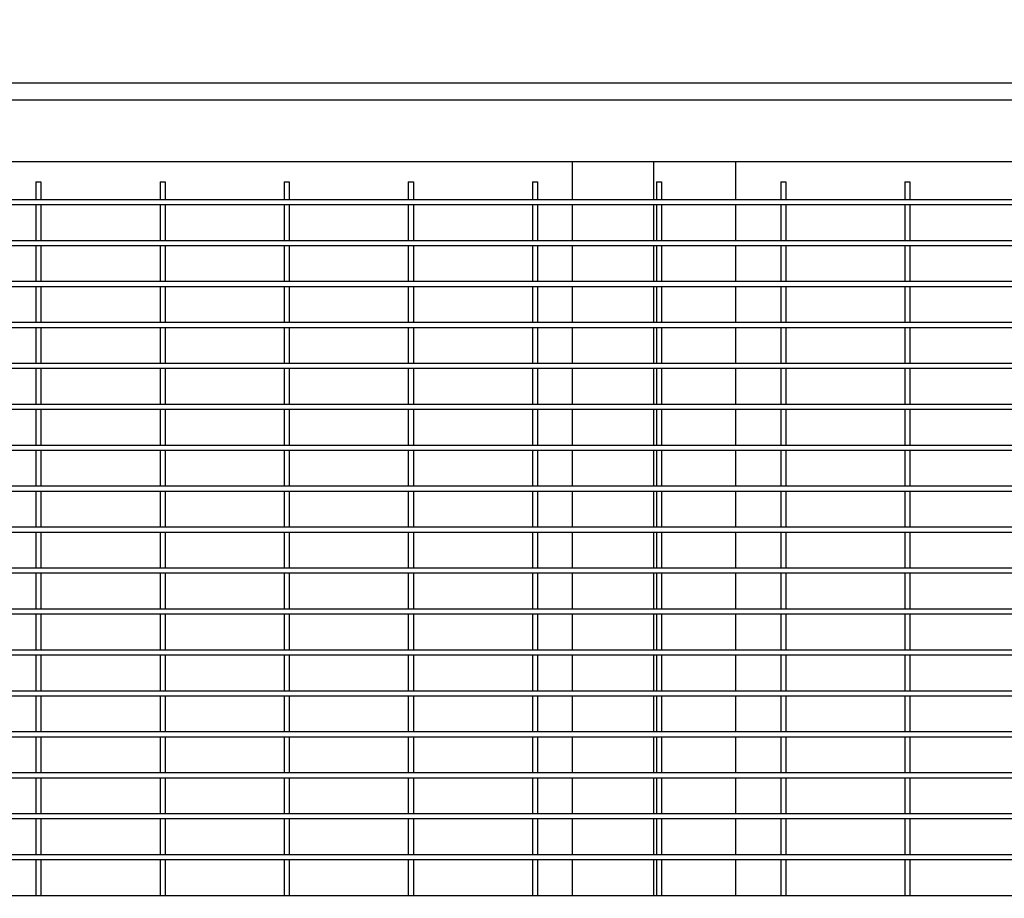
# Model space of a CAD drawing. Header units: inches. Extents: x 24 to 1128, y -94 to 748.
# Tile 542 of 573: x 681 to 705, y 531 to 552. Entities that reach past the tile are written whole.
import ezdxf

# ---------------------------------------------------------------- set-up
doc = ezdxf.new("R2010")
doc.units = ezdxf.units.IN
doc.header["$LTSCALE"] = 32
doc.header["$MEASUREMENT"] = 0
doc.layers.add('Dimension (ANSI)', color=7, linetype='Continuous', lineweight=25)
doc.layers.add('Visible (ANSI)', color=7, linetype='Continuous', lineweight=30)
doc.styles.add('Note Text (ANSI)', font='tahoma.ttf')
doc.dimstyles.new('Architectural (ANSI)', dxfattribs={"dimscale": 32, "dimtxt": 0.125, "dimasz": 0.098425, "dimexe": 0.125, "dimexo": 0.0625, "dimgap": 0.031496, "dimtad": 0, "dimtih": 1, "dimtoh": 1, "dimdec": 4, "dimrnd": 1e-08, "dimzin": 3, "dimdsep": 46, "dimlunit": 4, "dimtxsty": 'Note Text (ANSI)', "dimcen": 0.09, "dimdle": 0.393701, "dimclrd": 256, "dimclre": 256, "dimclrt": 256, "dimadec": 0, "dimazin": 3, "dimtfac": 0.96, "dimtofl": 0, "dimtmove": 0, "dimatfit": 3, "dimfxl": 1, "dimfrac": 2, "dimtolj": 1, "dimtzin": 12, "dimlwd": -1, "dimlwe": -1, "dimarcsym": 0})

# ---------------------------------------------------------------- blocks, each defined once
blk = doc.blocks.new('*D15')
at = {"layer": 'Defpoints', "color": 0, "transparency": 16777216}
for p in [(730.383, 552.029), (472.383, 538.198), (730.383, 454.747)]:
    blk.add_point(p, dxfattribs=at)
at = {"layer": 'Dimension (ANSI)', "transparency": 16777216}
for p, q in [((730.383, 550.029), (730.383, 450.747)), ((472.383, 536.198), (472.383, 450.747)), ((475.533, 454.747), (556.986, 454.747)), ((727.234, 454.747), (572.78, 454.747))]:
    blk.add_line(p, q, dxfattribs=at)
for points in [[(475.533, 455.272), (475.533, 454.222), (472.383, 454.747)], [(727.234, 455.272), (727.234, 454.222), (730.383, 454.747)]]:
    blk.add_solid(points, dxfattribs=at)
at = {"layer": 'Dimension (ANSI)', "transparency": 16777216, "insert": (557.994, 456.83), "char_height": 4, "attachment_point": 1, "style": 'Note Text (ANSI)'}
blk.add_mtext('\\A1;21\'-6"', dxfattribs=at)

msp = doc.modelspace()

# ---------------------------------------------------------------- linework, layer by layer
at = {"layer": 'Visible (ANSI)'}
for p, q in [((640.00339, 550.48892), (728.84339, 550.48892)), ((640.42339, 550.06892), (728.42339, 550.06892)), ((641.92339, 548.56892), (726.92339, 548.56892)), ((694.42339, 548.56892), (694.42339, 547.63142)), ((696.42339, 547.63142), (696.42339, 548.56892)), ((696.42339, 547.63142), (696.42339, 548.56892)), ((698.42339, 547.63142), (698.42339, 548.56892)), ((681.32964, 548.06892), (681.45464, 548.06892)), ((681.32964, 548.06892), (681.32964, 547.63142)), ((681.45464, 548.06892), (681.45464, 547.63142)), ((684.36089, 548.06892), (684.48589, 548.06892)), ((684.36089, 548.06892), (684.36089, 547.63142)), ((684.48589, 548.06892), (684.48589, 547.63142)), ((687.39214, 548.06892), (687.51714, 548.06892)), ((687.39214, 548.06892), (687.39214, 547.63142)), ((687.51714, 548.06892), (687.51714, 547.63142)), ((690.42339, 548.06892), (690.54839, 548.06892)), ((690.42339, 548.06892), (690.42339, 547.63142)), ((690.54839, 548.06892), (690.54839, 547.63142)), ((693.45464, 548.06892), (693.57964, 548.06892)), ((693.45464, 548.06892), (693.45464, 547.63142)), ((693.57964, 548.06892), (693.57964, 547.63142)), ((696.48589, 548.06892), (696.61089, 548.06892)), ((696.48589, 548.06892), (696.48589, 547.63142)), ((696.61089, 548.06892), (696.61089, 547.63142)), ((699.51714, 548.06892), (699.64214, 548.06892)), ((699.51714, 548.06892), (699.51714, 547.63142)), ((699.64214, 548.06892), (699.64214, 547.63142)), ((702.54839, 548.06892), (702.67339, 548.06892)), ((702.54839, 548.06892), (702.54839, 547.63142)), ((702.67339, 548.06892), (702.67339, 547.63142)), ((681.39214, 547.63142), (678.36089, 547.63142)), ((681.39214, 547.50642), (678.36089, 547.50642)), ((681.32964, 547.50642), (681.32964, 546.63142)), ((684.42339, 547.63142), (681.39214, 547.63142)), ((684.42339, 547.50642), (681.39214, 547.50642)), ((681.45464, 547.50642), (681.45464, 546.63142)), ((684.36089, 547.50642), (684.36089, 546.63142)), ((687.45464, 547.63142), (684.42339, 547.63142)), ((687.45464, 547.50642), (684.42339, 547.50642)), ((684.48589, 547.50642), (684.48589, 546.63142)), ((687.39214, 547.50642), (687.39214, 546.63142)), ((690.48589, 547.63142), (687.45464, 547.63142)), ((690.48589, 547.50642), (687.45464, 547.50642)), ((687.51714, 547.50642), (687.51714, 546.63142)), ((690.42339, 547.50642), (690.42339, 546.63142)), ((693.51714, 547.63142), (690.48589, 547.63142)), ((693.51714, 547.50642), (690.48589, 547.50642)), ((690.54839, 547.50642), (690.54839, 546.63142)), ((693.45464, 547.50642), (693.45464, 546.63142)), ((696.54839, 547.63142), (693.51714, 547.63142)), ((696.54839, 547.50642), (693.51714, 547.50642)), ((693.57964, 547.50642), (693.57964, 546.63142)), ((694.42339, 547.50642), (694.42339, 546.63142)), ((696.42339, 546.63142), (696.42339, 547.50642)), ((696.42339, 546.63142), (696.42339, 547.50642)), ((696.48589, 547.50642), (696.48589, 546.63142)), ((699.57964, 547.63142), (696.54839, 547.63142)), ((699.57964, 547.50642), (696.54839, 547.50642)), ((696.61089, 547.50642), (696.61089, 546.63142)), ((698.42339, 546.63142), (698.42339, 547.50642)), ((699.51714, 547.50642), (699.51714, 546.63142)), ((702.61089, 547.63142), (699.57964, 547.63142)), ((702.61089, 547.50642), (699.57964, 547.50642)), ((699.64214, 547.50642), (699.64214, 546.63142)), ((702.54839, 547.50642), (702.54839, 546.63142)), ((705.64214, 547.63142), (702.61089, 547.63142)), ((705.64214, 547.50642), (702.61089, 547.50642)), ((702.67339, 547.50642), (702.67339, 546.63142)), ((681.39214, 546.63142), (678.36089, 546.63142)), ((684.42339, 546.63142), (681.39214, 546.63142)), ((687.45464, 546.63142), (684.42339, 546.63142)), ((690.48589, 546.63142), (687.45464, 546.63142)), ((693.51714, 546.63142), (690.48589, 546.63142)), ((696.54839, 546.63142), (693.51714, 546.63142)), ((699.57964, 546.63142), (696.54839, 546.63142)), ((702.61089, 546.63142), (699.57964, 546.63142)), ((705.64214, 546.63142), (702.61089, 546.63142)), ((681.39214, 546.50642), (678.36089, 546.50642)), ((681.32964, 546.50642), (681.32964, 545.63142)), ((684.42339, 546.50642), (681.39214, 546.50642)), ((681.45464, 546.50642), (681.45464, 545.63142)), ((684.36089, 546.50642), (684.36089, 545.63142)), ((687.45464, 546.50642), (684.42339, 546.50642)), ((684.48589, 546.50642), (684.48589, 545.63142)), ((687.39214, 546.50642), (687.39214, 545.63142)), ((690.48589, 546.50642), (687.45464, 546.50642)), ((687.51714, 546.50642), (687.51714, 545.63142)), ((690.42339, 546.50642), (690.42339, 545.63142)), ((693.51714, 546.50642), (690.48589, 546.50642)), ((690.54839, 546.50642), (690.54839, 545.63142)), ((693.45464, 546.50642), (693.45464, 545.63142)), ((696.54839, 546.50642), (693.51714, 546.50642)), ((693.57964, 546.50642), (693.57964, 545.63142)), ((694.42339, 546.50642), (694.42339, 545.63142)), ((696.42339, 545.63142), (696.42339, 546.50642)), ((696.42339, 545.63142), (696.42339, 546.50642)), ((696.48589, 546.50642), (696.48589, 545.63142)), ((699.57964, 546.50642), (696.54839, 546.50642)), ((696.61089, 546.50642), (696.61089, 545.63142)), ((698.42339, 545.63142), (698.42339, 546.50642)), ((699.51714, 546.50642), (699.51714, 545.63142)), ((702.61089, 546.50642), (699.57964, 546.50642)), ((699.64214, 546.50642), (699.64214, 545.63142)), ((702.54839, 546.50642), (702.54839, 545.63142)), ((705.64214, 546.50642), (702.61089, 546.50642)), ((702.67339, 546.50642), (702.67339, 545.63142)), ((681.39214, 545.63142), (678.36089, 545.63142)), ((684.42339, 545.63142), (681.39214, 545.63142)), ((687.45464, 545.63142), (684.42339, 545.63142)), ((690.48589, 545.63142), (687.45464, 545.63142)), ((693.51714, 545.63142), (690.48589, 545.63142)), ((696.54839, 545.63142), (693.51714, 545.63142)), ((699.57964, 545.63142), (696.54839, 545.63142)), ((702.61089, 545.63142), (699.57964, 545.63142)), ((705.64214, 545.63142), (702.61089, 545.63142)), ((681.39214, 545.50642), (678.36089, 545.50642)), ((681.32964, 545.50642), (681.32964, 544.63142)), ((684.42339, 545.50642), (681.39214, 545.50642)), ((681.45464, 545.50642), (681.45464, 544.63142)), ((684.36089, 545.50642), (684.36089, 544.63142)), ((687.45464, 545.50642), (684.42339, 545.50642)), ((684.48589, 545.50642), (684.48589, 544.63142)), ((687.39214, 545.50642), (687.39214, 544.63142)), ((690.48589, 545.50642), (687.45464, 545.50642)), ((687.51714, 545.50642), (687.51714, 544.63142)), ((690.42339, 545.50642), (690.42339, 544.63142)), ((693.51714, 545.50642), (690.48589, 545.50642)), ((690.54839, 545.50642), (690.54839, 544.63142)), ((693.45464, 545.50642), (693.45464, 544.63142)), ((696.54839, 545.50642), (693.51714, 545.50642)), ((693.57964, 545.50642), (693.57964, 544.63142)), ((694.42339, 545.50642), (694.42339, 544.63142)), ((696.42339, 544.63142), (696.42339, 545.50642)), ((696.42339, 544.63142), (696.42339, 545.50642)), ((696.48589, 545.50642), (696.48589, 544.63142)), ((699.57964, 545.50642), (696.54839, 545.50642)), ((696.61089, 545.50642), (696.61089, 544.63142)), ((698.42339, 544.63142), (698.42339, 545.50642)), ((699.51714, 545.50642), (699.51714, 544.63142)), ((702.61089, 545.50642), (699.57964, 545.50642)), ((699.64214, 545.50642), (699.64214, 544.63142)), ((702.54839, 545.50642), (702.54839, 544.63142)), ((705.64214, 545.50642), (702.61089, 545.50642)), ((702.67339, 545.50642), (702.67339, 544.63142)), ((681.39214, 544.63142), (678.36089, 544.63142)), ((684.42339, 544.63142), (681.39214, 544.63142)), ((687.45464, 544.63142), (684.42339, 544.63142)), ((690.48589, 544.63142), (687.45464, 544.63142)), ((693.51714, 544.63142), (690.48589, 544.63142)), ((696.54839, 544.63142), (693.51714, 544.63142)), ((699.57964, 544.63142), (696.54839, 544.63142)), ((702.61089, 544.63142), (699.57964, 544.63142)), ((705.64214, 544.63142), (702.61089, 544.63142)), ((681.39214, 544.50642), (678.36089, 544.50642)), ((681.32964, 544.50642), (681.32964, 543.63142)), ((684.42339, 544.50642), (681.39214, 544.50642)), ((681.45464, 544.50642), (681.45464, 543.63142)), ((684.36089, 544.50642), (684.36089, 543.63142)), ((687.45464, 544.50642), (684.42339, 544.50642)), ((684.48589, 544.50642), (684.48589, 543.63142)), ((687.39214, 544.50642), (687.39214, 543.63142)), ((690.48589, 544.50642), (687.45464, 544.50642)), ((687.51714, 544.50642), (687.51714, 543.63142)), ((690.42339, 544.50642), (690.42339, 543.63142)), ((693.51714, 544.50642), (690.48589, 544.50642)), ((690.54839, 544.50642), (690.54839, 543.63142)), ((693.45464, 544.50642), (693.45464, 543.63142)), ((696.54839, 544.50642), (693.51714, 544.50642)), ((693.57964, 544.50642), (693.57964, 543.63142)), ((694.42339, 544.50642), (694.42339, 543.63142)), ((696.42339, 543.63142), (696.42339, 544.50642)), ((696.42339, 543.63142), (696.42339, 544.50642)), ((696.48589, 544.50642), (696.48589, 543.63142)), ((699.57964, 544.50642), (696.54839, 544.50642)), ((696.61089, 544.50642), (696.61089, 543.63142)), ((698.42339, 543.63142), (698.42339, 544.50642)), ((699.51714, 544.50642), (699.51714, 543.63142)), ((702.61089, 544.50642), (699.57964, 544.50642)), ((699.64214, 544.50642), (699.64214, 543.63142)), ((702.54839, 544.50642), (702.54839, 543.63142)), ((705.64214, 544.50642), (702.61089, 544.50642)), ((702.67339, 544.50642), (702.67339, 543.63142)), ((681.39214, 543.63142), (678.36089, 543.63142)), ((684.42339, 543.63142), (681.39214, 543.63142)), ((687.45464, 543.63142), (684.42339, 543.63142)), ((690.48589, 543.63142), (687.45464, 543.63142)), ((693.51714, 543.63142), (690.48589, 543.63142)), ((696.54839, 543.63142), (693.51714, 543.63142)), ((699.57964, 543.63142), (696.54839, 543.63142)), ((702.61089, 543.63142), (699.57964, 543.63142)), ((705.64214, 543.63142), (702.61089, 543.63142)), ((681.39214, 543.50642), (678.36089, 543.50642)), ((681.32964, 543.50642), (681.32964, 542.63142)), ((684.42339, 543.50642), (681.39214, 543.50642)), ((681.45464, 543.50642), (681.45464, 542.63142)), ((684.36089, 543.50642), (684.36089, 542.63142)), ((687.45464, 543.50642), (684.42339, 543.50642)), ((684.48589, 543.50642), (684.48589, 542.63142)), ((687.39214, 543.50642), (687.39214, 542.63142)), ((690.48589, 543.50642), (687.45464, 543.50642)), ((687.51714, 543.50642), (687.51714, 542.63142)), ((690.42339, 543.50642), (690.42339, 542.63142)), ((693.51714, 543.50642), (690.48589, 543.50642)), ((690.54839, 543.50642), (690.54839, 542.63142)), ((693.45464, 543.50642), (693.45464, 542.63142)), ((696.54839, 543.50642), (693.51714, 543.50642)), ((693.57964, 543.50642), (693.57964, 542.63142)), ((694.42339, 543.50642), (694.42339, 542.63142)), ((696.42339, 542.63142), (696.42339, 543.50642)), ((696.42339, 542.63142), (696.42339, 543.50642)), ((696.48589, 543.50642), (696.48589, 542.63142)), ((699.57964, 543.50642), (696.54839, 543.50642)), ((696.61089, 543.50642), (696.61089, 542.63142)), ((698.42339, 542.63142), (698.42339, 543.50642)), ((699.51714, 543.50642), (699.51714, 542.63142)), ((702.61089, 543.50642), (699.57964, 543.50642)), ((699.64214, 543.50642), (699.64214, 542.63142)), ((702.54839, 543.50642), (702.54839, 542.63142)), ((705.64214, 543.50642), (702.61089, 543.50642)), ((702.67339, 543.50642), (702.67339, 542.63142)), ((681.39214, 542.63142), (678.36089, 542.63142)), ((681.39214, 542.50642), (678.36089, 542.50642)), ((681.32964, 542.50642), (681.32964, 541.63142)), ((684.42339, 542.63142), (681.39214, 542.63142)), ((684.42339, 542.50642), (681.39214, 542.50642)), ((681.45464, 542.50642), (681.45464, 541.63142)), ((684.36089, 542.50642), (684.36089, 541.63142)), ((687.45464, 542.63142), (684.42339, 542.63142)), ((687.45464, 542.50642), (684.42339, 542.50642)), ((684.48589, 542.50642), (684.48589, 541.63142)), ((687.39214, 542.50642), (687.39214, 541.63142)), ((690.48589, 542.63142), (687.45464, 542.63142)), ((690.48589, 542.50642), (687.45464, 542.50642)), ((687.51714, 542.50642), (687.51714, 541.63142)), ((690.42339, 542.50642), (690.42339, 541.63142)), ((693.51714, 542.63142), (690.48589, 542.63142)), ((693.51714, 542.50642), (690.48589, 542.50642)), ((690.54839, 542.50642), (690.54839, 541.63142)), ((693.45464, 542.50642), (693.45464, 541.63142)), ((696.54839, 542.63142), (693.51714, 542.63142)), ((696.54839, 542.50642), (693.51714, 542.50642)), ((693.57964, 542.50642), (693.57964, 541.63142)), ((694.42339, 542.50642), (694.42339, 541.63142)), ((696.42339, 541.63142), (696.42339, 542.50642)), ((696.42339, 541.63142), (696.42339, 542.50642)), ((696.48589, 542.50642), (696.48589, 541.63142)), ((699.57964, 542.63142), (696.54839, 542.63142)), ((699.57964, 542.50642), (696.54839, 542.50642)), ((696.61089, 542.50642), (696.61089, 541.63142)), ((698.42339, 541.63142), (698.42339, 542.50642)), ((699.51714, 542.50642), (699.51714, 541.63142)), ((702.61089, 542.63142), (699.57964, 542.63142)), ((702.61089, 542.50642), (699.57964, 542.50642)), ((699.64214, 542.50642), (699.64214, 541.63142)), ((702.54839, 542.50642), (702.54839, 541.63142)), ((705.64214, 542.63142), (702.61089, 542.63142)), ((705.64214, 542.50642), (702.61089, 542.50642)), ((702.67339, 542.50642), (702.67339, 541.63142)), ((681.39214, 541.63142), (678.36089, 541.63142)), ((681.39214, 541.50642), (678.36089, 541.50642)), ((681.32964, 541.50642), (681.32964, 540.63142)), ((684.42339, 541.63142), (681.39214, 541.63142)), ((684.42339, 541.50642), (681.39214, 541.50642)), ((681.45464, 541.50642), (681.45464, 540.63142)), ((684.36089, 541.50642), (684.36089, 540.63142)), ((687.45464, 541.63142), (684.42339, 541.63142)), ((687.45464, 541.50642), (684.42339, 541.50642)), ((684.48589, 541.50642), (684.48589, 540.63142)), ((687.39214, 541.50642), (687.39214, 540.63142)), ((690.48589, 541.63142), (687.45464, 541.63142)), ((690.48589, 541.50642), (687.45464, 541.50642)), ((687.51714, 541.50642), (687.51714, 540.63142)), ((690.42339, 541.50642), (690.42339, 540.63142)), ((693.51714, 541.63142), (690.48589, 541.63142)), ((693.51714, 541.50642), (690.48589, 541.50642)), ((690.54839, 541.50642), (690.54839, 540.63142)), ((693.45464, 541.50642), (693.45464, 540.63142)), ((696.54839, 541.63142), (693.51714, 541.63142)), ((696.54839, 541.50642), (693.51714, 541.50642)), ((693.57964, 541.50642), (693.57964, 540.63142)), ((694.42339, 541.50642), (694.42339, 540.63142)), ((696.42339, 540.63142), (696.42339, 541.50642)), ((696.42339, 540.63142), (696.42339, 541.50642)), ((696.48589, 541.50642), (696.48589, 540.63142)), ((699.57964, 541.63142), (696.54839, 541.63142)), ((699.57964, 541.50642), (696.54839, 541.50642)), ((696.61089, 541.50642), (696.61089, 540.63142)), ((698.42339, 540.63142), (698.42339, 541.50642)), ((699.51714, 541.50642), (699.51714, 540.63142)), ((702.61089, 541.63142), (699.57964, 541.63142)), ((702.61089, 541.50642), (699.57964, 541.50642)), ((699.64214, 541.50642), (699.64214, 540.63142)), ((702.54839, 541.50642), (702.54839, 540.63142)), ((705.64214, 541.63142), (702.61089, 541.63142)), ((705.64214, 541.50642), (702.61089, 541.50642)), ((702.67339, 541.50642), (702.67339, 540.63142)), ((681.39214, 540.63142), (678.36089, 540.63142)), ((681.39214, 540.50642), (678.36089, 540.50642)), ((681.32964, 540.50642), (681.32964, 539.63142)), ((684.42339, 540.63142), (681.39214, 540.63142)), ((684.42339, 540.50642), (681.39214, 540.50642)), ((681.45464, 540.50642), (681.45464, 539.63142)), ((684.36089, 540.50642), (684.36089, 539.63142)), ((687.45464, 540.63142), (684.42339, 540.63142)), ((687.45464, 540.50642), (684.42339, 540.50642)), ((684.48589, 540.50642), (684.48589, 539.63142)), ((687.39214, 540.50642), (687.39214, 539.63142)), ((690.48589, 540.63142), (687.45464, 540.63142)), ((690.48589, 540.50642), (687.45464, 540.50642)), ((687.51714, 540.50642), (687.51714, 539.63142)), ((690.42339, 540.50642), (690.42339, 539.63142)), ((693.51714, 540.63142), (690.48589, 540.63142)), ((693.51714, 540.50642), (690.48589, 540.50642)), ((690.54839, 540.50642), (690.54839, 539.63142)), ((693.45464, 540.50642), (693.45464, 539.63142)), ((696.54839, 540.63142), (693.51714, 540.63142)), ((696.54839, 540.50642), (693.51714, 540.50642)), ((693.57964, 540.50642), (693.57964, 539.63142)), ((694.42339, 540.50642), (694.42339, 539.63142)), ((696.42339, 539.63142), (696.42339, 540.50642)), ((696.42339, 539.63142), (696.42339, 540.50642)), ((696.48589, 540.50642), (696.48589, 539.63142)), ((699.57964, 540.63142), (696.54839, 540.63142)), ((699.57964, 540.50642), (696.54839, 540.50642)), ((696.61089, 540.50642), (696.61089, 539.63142)), ((698.42339, 539.63142), (698.42339, 540.50642)), ((699.51714, 540.50642), (699.51714, 539.63142)), ((702.61089, 540.63142), (699.57964, 540.63142)), ((702.61089, 540.50642), (699.57964, 540.50642)), ((699.64214, 540.50642), (699.64214, 539.63142)), ((702.54839, 540.50642), (702.54839, 539.63142)), ((705.64214, 540.63142), (702.61089, 540.63142)), ((705.64214, 540.50642), (702.61089, 540.50642)), ((702.67339, 540.50642), (702.67339, 539.63142)), ((681.39214, 539.63142), (678.36089, 539.63142)), ((684.42339, 539.63142), (681.39214, 539.63142)), ((687.45464, 539.63142), (684.42339, 539.63142)), ((690.48589, 539.63142), (687.45464, 539.63142)), ((693.51714, 539.63142), (690.48589, 539.63142)), ((696.54839, 539.63142), (693.51714, 539.63142)), ((699.57964, 539.63142), (696.54839, 539.63142)), ((702.61089, 539.63142), (699.57964, 539.63142)), ((705.64214, 539.63142), (702.61089, 539.63142)), ((681.39214, 539.50642), (678.36089, 539.50642)), ((681.32964, 539.50642), (681.32964, 538.63142)), ((684.42339, 539.50642), (681.39214, 539.50642)), ((681.45464, 539.50642), (681.45464, 538.63142)), ((684.36089, 539.50642), (684.36089, 538.63142)), ((687.45464, 539.50642), (684.42339, 539.50642)), ((684.48589, 539.50642), (684.48589, 538.63142)), ((687.39214, 539.50642), (687.39214, 538.63142)), ((690.48589, 539.50642), (687.45464, 539.50642)), ((687.51714, 539.50642), (687.51714, 538.63142)), ((690.42339, 539.50642), (690.42339, 538.63142)), ((693.51714, 539.50642), (690.48589, 539.50642)), ((690.54839, 539.50642), (690.54839, 538.63142)), ((693.45464, 539.50642), (693.45464, 538.63142)), ((696.54839, 539.50642), (693.51714, 539.50642)), ((693.57964, 539.50642), (693.57964, 538.63142)), ((694.42339, 539.50642), (694.42339, 538.63142)), ((696.42339, 538.63142), (696.42339, 539.50642)), ((696.42339, 538.63142), (696.42339, 539.50642)), ((696.48589, 539.50642), (696.48589, 538.63142)), ((699.57964, 539.50642), (696.54839, 539.50642)), ((696.61089, 539.50642), (696.61089, 538.63142)), ((698.42339, 538.63142), (698.42339, 539.50642)), ((699.51714, 539.50642), (699.51714, 538.63142)), ((702.61089, 539.50642), (699.57964, 539.50642)), ((699.64214, 539.50642), (699.64214, 538.63142)), ((702.54839, 539.50642), (702.54839, 538.63142)), ((705.64214, 539.50642), (702.61089, 539.50642)), ((702.67339, 539.50642), (702.67339, 538.63142)), ((681.39214, 538.63142), (678.36089, 538.63142)), ((684.42339, 538.63142), (681.39214, 538.63142)), ((687.45464, 538.63142), (684.42339, 538.63142)), ((690.48589, 538.63142), (687.45464, 538.63142)), ((693.51714, 538.63142), (690.48589, 538.63142)), ((696.54839, 538.63142), (693.51714, 538.63142)), ((699.57964, 538.63142), (696.54839, 538.63142)), ((702.61089, 538.63142), (699.57964, 538.63142)), ((705.64214, 538.63142), (702.61089, 538.63142)), ((681.39214, 538.50642), (678.36089, 538.50642)), ((681.32964, 538.50642), (681.32964, 537.63142)), ((684.42339, 538.50642), (681.39214, 538.50642)), ((681.45464, 538.50642), (681.45464, 537.63142)), ((684.36089, 538.50642), (684.36089, 537.63142)), ((687.45464, 538.50642), (684.42339, 538.50642)), ((684.48589, 538.50642), (684.48589, 537.63142)), ((687.39214, 538.50642), (687.39214, 537.63142)), ((690.48589, 538.50642), (687.45464, 538.50642)), ((687.51714, 538.50642), (687.51714, 537.63142)), ((690.42339, 538.50642), (690.42339, 537.63142)), ((693.51714, 538.50642), (690.48589, 538.50642)), ((690.54839, 538.50642), (690.54839, 537.63142)), ((693.45464, 538.50642), (693.45464, 537.63142)), ((696.54839, 538.50642), (693.51714, 538.50642)), ((693.57964, 538.50642), (693.57964, 537.63142)), ((694.42339, 538.50642), (694.42339, 537.63142)), ((696.42339, 537.63142), (696.42339, 538.50642)), ((696.42339, 537.63142), (696.42339, 538.50642)), ((696.48589, 538.50642), (696.48589, 537.63142)), ((699.57964, 538.50642), (696.54839, 538.50642)), ((696.61089, 538.50642), (696.61089, 537.63142)), ((698.42339, 537.63142), (698.42339, 538.50642)), ((699.51714, 538.50642), (699.51714, 537.63142)), ((702.61089, 538.50642), (699.57964, 538.50642)), ((699.64214, 538.50642), (699.64214, 537.63142)), ((702.54839, 538.50642), (702.54839, 537.63142)), ((705.64214, 538.50642), (702.61089, 538.50642)), ((702.67339, 538.50642), (702.67339, 537.63142)), ((681.39214, 537.63142), (678.36089, 537.63142)), ((684.42339, 537.63142), (681.39214, 537.63142)), ((687.45464, 537.63142), (684.42339, 537.63142)), ((690.48589, 537.63142), (687.45464, 537.63142)), ((693.51714, 537.63142), (690.48589, 537.63142)), ((696.54839, 537.63142), (693.51714, 537.63142)), ((699.57964, 537.63142), (696.54839, 537.63142)), ((702.61089, 537.63142), (699.57964, 537.63142)), ((705.64214, 537.63142), (702.61089, 537.63142)), ((681.39214, 537.50642), (678.36089, 537.50642)), ((681.32964, 537.50642), (681.32964, 536.63142)), ((684.42339, 537.50642), (681.39214, 537.50642)), ((681.45464, 537.50642), (681.45464, 536.63142)), ((684.36089, 537.50642), (684.36089, 536.63142)), ((687.45464, 537.50642), (684.42339, 537.50642)), ((684.48589, 537.50642), (684.48589, 536.63142)), ((687.39214, 537.50642), (687.39214, 536.63142)), ((690.48589, 537.50642), (687.45464, 537.50642)), ((687.51714, 537.50642), (687.51714, 536.63142)), ((690.42339, 537.50642), (690.42339, 536.63142)), ((693.51714, 537.50642), (690.48589, 537.50642)), ((690.54839, 537.50642), (690.54839, 536.63142)), ((693.45464, 537.50642), (693.45464, 536.63142)), ((696.54839, 537.50642), (693.51714, 537.50642)), ((693.57964, 537.50642), (693.57964, 536.63142)), ((694.42339, 537.50642), (694.42339, 536.63142)), ((696.42339, 536.63142), (696.42339, 537.50642)), ((696.42339, 536.63142), (696.42339, 537.50642)), ((696.48589, 537.50642), (696.48589, 536.63142)), ((699.57964, 537.50642), (696.54839, 537.50642)), ((696.61089, 537.50642), (696.61089, 536.63142)), ((698.42339, 536.63142), (698.42339, 537.50642)), ((699.51714, 537.50642), (699.51714, 536.63142)), ((702.61089, 537.50642), (699.57964, 537.50642)), ((699.64214, 537.50642), (699.64214, 536.63142)), ((702.54839, 537.50642), (702.54839, 536.63142)), ((705.64214, 537.50642), (702.61089, 537.50642)), ((702.67339, 537.50642), (702.67339, 536.63142)), ((681.39214, 536.63142), (678.36089, 536.63142)), ((681.39214, 536.50642), (678.36089, 536.50642)), ((681.32964, 536.50642), (681.32964, 535.63142)), ((684.42339, 536.63142), (681.39214, 536.63142)), ((684.42339, 536.50642), (681.39214, 536.50642)), ((681.45464, 536.50642), (681.45464, 535.63142)), ((684.36089, 536.50642), (684.36089, 535.63142)), ((687.45464, 536.63142), (684.42339, 536.63142)), ((687.45464, 536.50642), (684.42339, 536.50642)), ((684.48589, 536.50642), (684.48589, 535.63142)), ((687.39214, 536.50642), (687.39214, 535.63142)), ((690.48589, 536.63142), (687.45464, 536.63142)), ((690.48589, 536.50642), (687.45464, 536.50642)), ((687.51714, 536.50642), (687.51714, 535.63142)), ((690.42339, 536.50642), (690.42339, 535.63142)), ((693.51714, 536.63142), (690.48589, 536.63142)), ((693.51714, 536.50642), (690.48589, 536.50642)), ((690.54839, 536.50642), (690.54839, 535.63142)), ((693.45464, 536.50642), (693.45464, 535.63142)), ((696.54839, 536.63142), (693.51714, 536.63142)), ((696.54839, 536.50642), (693.51714, 536.50642)), ((693.57964, 536.50642), (693.57964, 535.63142)), ((694.42339, 536.50642), (694.42339, 535.63142)), ((696.42339, 535.63142), (696.42339, 536.50642)), ((696.42339, 535.63142), (696.42339, 536.50642)), ((696.48589, 536.50642), (696.48589, 535.63142)), ((699.57964, 536.63142), (696.54839, 536.63142)), ((699.57964, 536.50642), (696.54839, 536.50642)), ((696.61089, 536.50642), (696.61089, 535.63142)), ((698.42339, 535.63142), (698.42339, 536.50642)), ((699.51714, 536.50642), (699.51714, 535.63142)), ((702.61089, 536.63142), (699.57964, 536.63142)), ((702.61089, 536.50642), (699.57964, 536.50642)), ((699.64214, 536.50642), (699.64214, 535.63142)), ((702.54839, 536.50642), (702.54839, 535.63142)), ((705.64214, 536.63142), (702.61089, 536.63142)), ((705.64214, 536.50642), (702.61089, 536.50642)), ((702.67339, 536.50642), (702.67339, 535.63142)), ((681.39214, 535.63142), (678.36089, 535.63142)), ((681.39214, 535.50642), (678.36089, 535.50642)), ((681.32964, 535.50642), (681.32964, 534.63142)), ((684.42339, 535.63142), (681.39214, 535.63142)), ((684.42339, 535.50642), (681.39214, 535.50642)), ((681.45464, 535.50642), (681.45464, 534.63142)), ((684.36089, 535.50642), (684.36089, 534.63142)), ((687.45464, 535.63142), (684.42339, 535.63142)), ((687.45464, 535.50642), (684.42339, 535.50642)), ((684.48589, 535.50642), (684.48589, 534.63142)), ((687.39214, 535.50642), (687.39214, 534.63142)), ((690.48589, 535.63142), (687.45464, 535.63142)), ((690.48589, 535.50642), (687.45464, 535.50642)), ((687.51714, 535.50642), (687.51714, 534.63142)), ((690.42339, 535.50642), (690.42339, 534.63142)), ((693.51714, 535.63142), (690.48589, 535.63142)), ((693.51714, 535.50642), (690.48589, 535.50642)), ((690.54839, 535.50642), (690.54839, 534.63142)), ((693.45464, 535.50642), (693.45464, 534.63142)), ((696.54839, 535.63142), (693.51714, 535.63142)), ((696.54839, 535.50642), (693.51714, 535.50642)), ((693.57964, 535.50642), (693.57964, 534.63142)), ((694.42339, 535.50642), (694.42339, 534.63142)), ((696.42339, 534.63142), (696.42339, 535.50642)), ((696.42339, 534.63142), (696.42339, 535.50642)), ((696.48589, 535.50642), (696.48589, 534.63142)), ((699.57964, 535.63142), (696.54839, 535.63142)), ((699.57964, 535.50642), (696.54839, 535.50642)), ((696.61089, 535.50642), (696.61089, 534.63142)), ((698.42339, 534.63142), (698.42339, 535.50642)), ((699.51714, 535.50642), (699.51714, 534.63142)), ((702.61089, 535.63142), (699.57964, 535.63142)), ((702.61089, 535.50642), (699.57964, 535.50642)), ((699.64214, 535.50642), (699.64214, 534.63142)), ((702.54839, 535.50642), (702.54839, 534.63142)), ((705.64214, 535.63142), (702.61089, 535.63142)), ((705.64214, 535.50642), (702.61089, 535.50642)), ((702.67339, 535.50642), (702.67339, 534.63142)), ((681.39214, 534.63142), (678.36089, 534.63142)), ((681.39214, 534.50642), (678.36089, 534.50642)), ((681.32964, 534.50642), (681.32964, 533.63142)), ((684.42339, 534.63142), (681.39214, 534.63142)), ((684.42339, 534.50642), (681.39214, 534.50642)), ((681.45464, 534.50642), (681.45464, 533.63142)), ((684.36089, 534.50642), (684.36089, 533.63142)), ((687.45464, 534.63142), (684.42339, 534.63142)), ((687.45464, 534.50642), (684.42339, 534.50642)), ((684.48589, 534.50642), (684.48589, 533.63142)), ((687.39214, 534.50642), (687.39214, 533.63142)), ((690.48589, 534.63142), (687.45464, 534.63142)), ((690.48589, 534.50642), (687.45464, 534.50642)), ((687.51714, 534.50642), (687.51714, 533.63142)), ((690.42339, 534.50642), (690.42339, 533.63142)), ((693.51714, 534.63142), (690.48589, 534.63142)), ((693.51714, 534.50642), (690.48589, 534.50642)), ((690.54839, 534.50642), (690.54839, 533.63142)), ((693.45464, 534.50642), (693.45464, 533.63142)), ((696.54839, 534.63142), (693.51714, 534.63142)), ((696.54839, 534.50642), (693.51714, 534.50642)), ((693.57964, 534.50642), (693.57964, 533.63142)), ((694.42339, 534.50642), (694.42339, 533.63142)), ((696.42339, 533.63142), (696.42339, 534.50642)), ((696.42339, 533.63142), (696.42339, 534.50642)), ((696.48589, 534.50642), (696.48589, 533.63142)), ((699.57964, 534.63142), (696.54839, 534.63142)), ((699.57964, 534.50642), (696.54839, 534.50642)), ((696.61089, 534.50642), (696.61089, 533.63142)), ((698.42339, 533.63142), (698.42339, 534.50642)), ((699.51714, 534.50642), (699.51714, 533.63142)), ((702.61089, 534.63142), (699.57964, 534.63142)), ((702.61089, 534.50642), (699.57964, 534.50642)), ((699.64214, 534.50642), (699.64214, 533.63142)), ((702.54839, 534.50642), (702.54839, 533.63142)), ((705.64214, 534.63142), (702.61089, 534.63142)), ((705.64214, 534.50642), (702.61089, 534.50642)), ((702.67339, 534.50642), (702.67339, 533.63142)), ((681.39214, 533.63142), (678.36089, 533.63142)), ((684.42339, 533.63142), (681.39214, 533.63142)), ((687.45464, 533.63142), (684.42339, 533.63142)), ((690.48589, 533.63142), (687.45464, 533.63142)), ((693.51714, 533.63142), (690.48589, 533.63142)), ((696.54839, 533.63142), (693.51714, 533.63142)), ((699.57964, 533.63142), (696.54839, 533.63142)), ((702.61089, 533.63142), (699.57964, 533.63142)), ((705.64214, 533.63142), (702.61089, 533.63142)), ((681.39214, 533.50642), (678.36089, 533.50642)), ((681.32964, 533.50642), (681.32964, 532.63142)), ((684.42339, 533.50642), (681.39214, 533.50642)), ((681.45464, 533.50642), (681.45464, 532.63142)), ((684.36089, 533.50642), (684.36089, 532.63142)), ((687.45464, 533.50642), (684.42339, 533.50642)), ((684.48589, 533.50642), (684.48589, 532.63142)), ((687.39214, 533.50642), (687.39214, 532.63142)), ((690.48589, 533.50642), (687.45464, 533.50642)), ((687.51714, 533.50642), (687.51714, 532.63142)), ((690.42339, 533.50642), (690.42339, 532.63142)), ((693.51714, 533.50642), (690.48589, 533.50642)), ((690.54839, 533.50642), (690.54839, 532.63142)), ((693.45464, 533.50642), (693.45464, 532.63142)), ((696.54839, 533.50642), (693.51714, 533.50642)), ((693.57964, 533.50642), (693.57964, 532.63142)), ((694.42339, 533.50642), (694.42339, 532.63142)), ((696.42339, 532.63142), (696.42339, 533.50642)), ((696.42339, 532.63142), (696.42339, 533.50642)), ((696.48589, 533.50642), (696.48589, 532.63142)), ((699.57964, 533.50642), (696.54839, 533.50642)), ((696.61089, 533.50642), (696.61089, 532.63142)), ((698.42339, 532.63142), (698.42339, 533.50642)), ((699.51714, 533.50642), (699.51714, 532.63142)), ((702.61089, 533.50642), (699.57964, 533.50642)), ((699.64214, 533.50642), (699.64214, 532.63142)), ((702.54839, 533.50642), (702.54839, 532.63142)), ((705.64214, 533.50642), (702.61089, 533.50642)), ((702.67339, 533.50642), (702.67339, 532.63142)), ((681.39214, 532.63142), (678.36089, 532.63142)), ((684.42339, 532.63142), (681.39214, 532.63142)), ((687.45464, 532.63142), (684.42339, 532.63142)), ((690.48589, 532.63142), (687.45464, 532.63142)), ((693.51714, 532.63142), (690.48589, 532.63142)), ((696.54839, 532.63142), (693.51714, 532.63142)), ((699.57964, 532.63142), (696.54839, 532.63142)), ((702.61089, 532.63142), (699.57964, 532.63142)), ((705.64214, 532.63142), (702.61089, 532.63142)), ((681.39214, 532.50642), (678.36089, 532.50642)), ((681.32964, 532.50642), (681.32964, 531.63142)), ((684.42339, 532.50642), (681.39214, 532.50642)), ((681.45464, 532.50642), (681.45464, 531.63142)), ((684.36089, 532.50642), (684.36089, 531.63142)), ((687.45464, 532.50642), (684.42339, 532.50642)), ((684.48589, 532.50642), (684.48589, 531.63142)), ((687.39214, 532.50642), (687.39214, 531.63142)), ((690.48589, 532.50642), (687.45464, 532.50642)), ((687.51714, 532.50642), (687.51714, 531.63142)), ((690.42339, 532.50642), (690.42339, 531.63142)), ((693.51714, 532.50642), (690.48589, 532.50642)), ((690.54839, 532.50642), (690.54839, 531.63142)), ((693.45464, 532.50642), (693.45464, 531.63142)), ((696.54839, 532.50642), (693.51714, 532.50642)), ((693.57964, 532.50642), (693.57964, 531.63142)), ((694.42339, 532.50642), (694.42339, 531.63142)), ((696.42339, 531.63142), (696.42339, 532.50642)), ((696.42339, 531.63142), (696.42339, 532.50642)), ((696.48589, 532.50642), (696.48589, 531.63142)), ((699.57964, 532.50642), (696.54839, 532.50642)), ((696.61089, 532.50642), (696.61089, 531.63142)), ((698.42339, 531.63142), (698.42339, 532.50642)), ((699.51714, 532.50642), (699.51714, 531.63142)), ((702.61089, 532.50642), (699.57964, 532.50642)), ((699.64214, 532.50642), (699.64214, 531.63142)), ((702.54839, 532.50642), (702.54839, 531.63142)), ((705.64214, 532.50642), (702.61089, 532.50642)), ((702.67339, 532.50642), (702.67339, 531.63142)), ((681.39214, 531.63142), (678.36089, 531.63142)), ((684.42339, 531.63142), (681.39214, 531.63142)), ((687.45464, 531.63142), (684.42339, 531.63142)), ((690.48589, 531.63142), (687.45464, 531.63142)), ((693.51714, 531.63142), (690.48589, 531.63142)), ((696.54839, 531.63142), (693.51714, 531.63142)), ((699.57964, 531.63142), (696.54839, 531.63142)), ((702.61089, 531.63142), (699.57964, 531.63142)), ((705.64214, 531.63142), (702.61089, 531.63142)), ((681.39214, 531.50642), (678.36089, 531.50642)), ((681.32964, 531.50642), (681.32964, 530.63142)), ((684.42339, 531.50642), (681.39214, 531.50642)), ((681.45464, 531.50642), (681.45464, 530.63142)), ((684.36089, 531.50642), (684.36089, 530.63142)), ((687.45464, 531.50642), (684.42339, 531.50642)), ((684.48589, 531.50642), (684.48589, 530.63142)), ((687.39214, 531.50642), (687.39214, 530.63142)), ((690.48589, 531.50642), (687.45464, 531.50642)), ((687.51714, 531.50642), (687.51714, 530.63142)), ((690.42339, 531.50642), (690.42339, 530.63142)), ((693.51714, 531.50642), (690.48589, 531.50642)), ((690.54839, 531.50642), (690.54839, 530.63142)), ((693.45464, 531.50642), (693.45464, 530.63142)), ((696.54839, 531.50642), (693.51714, 531.50642)), ((693.57964, 531.50642), (693.57964, 530.63142)), ((694.42339, 531.50642), (694.42339, 530.63142)), ((696.42339, 530.63142), (696.42339, 531.50642)), ((696.42339, 530.63142), (696.42339, 531.50642)), ((696.48589, 531.50642), (696.48589, 530.63142)), ((699.57964, 531.50642), (696.54839, 531.50642)), ((696.61089, 531.50642), (696.61089, 530.63142)), ((698.42339, 530.63142), (698.42339, 531.50642)), ((699.51714, 531.50642), (699.51714, 530.63142)), ((702.61089, 531.50642), (699.57964, 531.50642)), ((699.64214, 531.50642), (699.64214, 530.63142)), ((702.54839, 531.50642), (702.54839, 530.63142)), ((705.64214, 531.50642), (702.61089, 531.50642)), ((702.67339, 531.50642), (702.67339, 530.63142)), ((681.39214, 530.63142), (678.36089, 530.63142)), ((684.42339, 530.63142), (681.39214, 530.63142)), ((687.45464, 530.63142), (684.42339, 530.63142)), ((690.48589, 530.63142), (687.45464, 530.63142)), ((693.51714, 530.63142), (690.48589, 530.63142)), ((696.54839, 530.63142), (693.51714, 530.63142)), ((699.57964, 530.63142), (696.54839, 530.63142)), ((702.61089, 530.63142), (699.57964, 530.63142)), ((705.64214, 530.63142), (702.61089, 530.63142))]:
    msp.add_line(p, q, dxfattribs=at)

# ---------------------------------------------------------------- dimensions: what is measured, and where the dimension line sits
at = {"layer": 'Dimension (ANSI)'}
dim = msp.add_linear_dim(base=(730.38339, 454.74665), p1=(472.38339, 538.19802), p2=(730.38339, 552.02892), dimstyle='Architectural (ANSI)', override={"dimgap": 0.031496, "dimtih": 0, "dimtoh": 0, "dimdec": 4, "dimlfac": 1, "dimtol": 0, "dimlim": 0, "dimtp": 0, "dimtm": 0, "dimtdec": 2, "dimatfit": 1}, dxfattribs=at)
dim.commit()
dim.dimension.update_dxf_attribs({"geometry": '*D15', "text_midpoint": (564.88339, 454.74665), "dimtype": 160})

doc.saveas('drawing.dxf')
